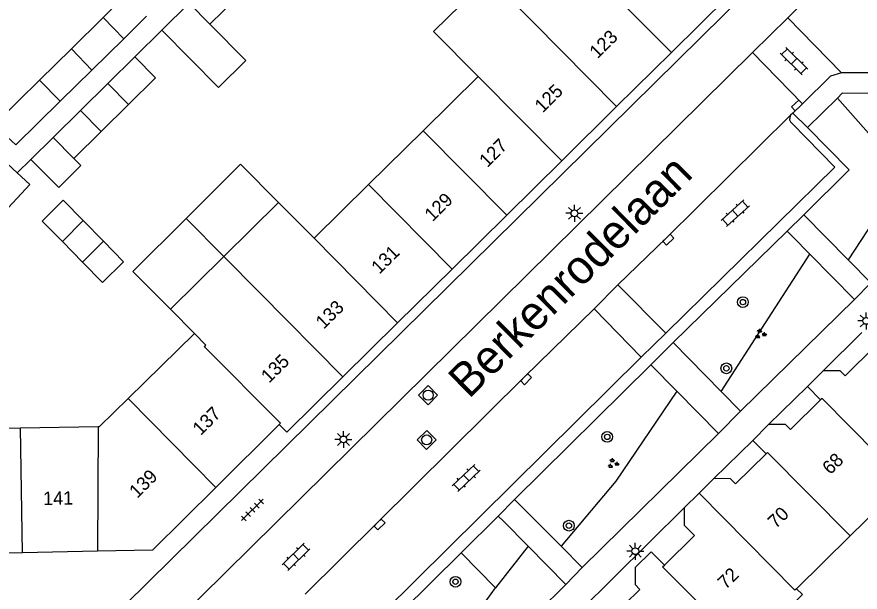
# Model space of a CAD drawing. Extents: x 128000 to 131008, y 398996 to 402500.
# Drawn here: x 129296.8 to 129359.4, y 399419.4 to 399462.1 of the extents above; entities that cross this region are included whole.
import ezdxf

# ---------------------------------------------------------------- set-up
doc = ezdxf.new("R2010")
doc.units = 0
for name, color, linetype in [('gg-afsc-erfafscheiding', 7, 'Continuous'), ('gg-anno-huisnummerreeks BGT', 7, 'Continuous'), ('gg-anno-openbare ruimte label', 7, 'Continuous'), ('gg-bbg-gedigitaliseerde bebouwing', 7, 'Continuous'), ('gg-bbg-gedigitaliseerde bijgebouw', 7, 'Continuous'), ('gg-bbg-hoofdgebouw', 7, 'Continuous'), ('gg-bbg-luifel en loopbrug', 7, 'Continuous'), ('gg-bbg-tussenscheiding', 7, 'Continuous'), ('gg-knt-verharding', 7, 'Continuous'), ('gg-knt-verharding nz', 7, 'Continuous'), ('gt-grn-groengrens', 7, 'Continuous'), ('gt-grn-weggrens', 7, 'Continuous'), ('gt-symb-boom', 7, 'Continuous'), ('gt-symb-groenvak', 7, 'Continuous'), ('gt-symb-klinker verharding', 7, 'Continuous'), ('gt-symb-kolk', 7, 'Continuous'), ('gt-symb-lichtmast', 7, 'Continuous'), ('gt-symb-rioolschacht', 7, 'Continuous'), ('gt-symb-tegel verharding', 7, 'Continuous')]:
    doc.layers.add(name, color=color, linetype=linetype)

# ---------------------------------------------------------------- blocks, each defined once
blk = doc.blocks.new('gt0-KL1')
at = {"layer": 'gt-symb-klinker verharding'}
for p, q in [((-1.15, 0.3), (1.15, 0.3)), ((-1, -0.3), (-1, 0.3)), ((-0.5, 0.3), (-0.5, 0.45)), ((0, -0.3), (0, 0.3)), ((0.5, 0.3), (0.5, 0.45)), ((1, -0.3), (1, 0.3)), ((-1.15, -0.3), (1.15, -0.3)), ((-0.5, -0.45), (-0.5, -0.3)), ((0.5, -0.45), (0.5, -0.3))]:
    blk.add_line(p, q, dxfattribs=at)
blk = doc.blocks.new('gt0-KOLK')
at = {"layer": 'gt-symb-kolk'}
blk.add_lwpolyline([(0, 0), (0.375, 0), (0.375, 0.4), (-0.375, 0.4), (-0.375, 0), (0, 0)], dxfattribs=at)
blk = doc.blocks.new('gt0-GRVAK')
at = {"layer": 'gt-symb-groenvak'}
for p, q in [((-0.11, 0.189), (-0.228, 0.24)), ((-0.182, 0.153), (0.088, 0.153)), ((-0.091, 0.211), (-0.156, 0.322)), ((-0.047, 0.214), (-0.047, 0.393)), ((-0.004, 0.211), (0.061, 0.322)), ((0.015, 0.189), (0.133, 0.24)), ((0.262, -0.052), (0.197, 0.059)), ((0.305, -0.049), (0.305, 0.13)), ((0.349, -0.052), (0.414, 0.059)), ((-0.245, -0.228), (-0.363, -0.177)), ((-0.318, -0.264), (-0.047, -0.264)), ((-0.226, -0.206), (-0.291, -0.095)), ((-0.183, -0.203), (-0.183, -0.024)), ((-0.139, -0.206), (-0.074, -0.095)), ((-0.12, -0.228), (-0.002, -0.177)), ((0.243, -0.074), (0.125, -0.023)), ((0.17, -0.11), (0.441, -0.11)), ((0.368, -0.074), (0.486, -0.023))]:
    blk.add_line(p, q, dxfattribs=at)
blk = doc.blocks.new('gt0-BOOM')
at = {"layer": 'gt-symb-boom'}
for radius in [0.4, 0.2]:
    blk.add_circle((0, 0), radius, dxfattribs=at)
blk = doc.blocks.new('gt0-LMAST')
at = {"layer": 'gt-symb-lichtmast'}
for p, q in [((-0.182, 0.173), (-0.447, 0.438)), ((-0.005, 0.246), (-0.005, 0.621)), ((0.172, 0.173), (0.437, 0.438)), ((-0.255, -0.004), (-0.63, -0.004)), ((-0.182, -0.181), (-0.447, -0.446)), ((-0.005, -0.254), (-0.005, -0.629)), ((0.437, -0.446), (0.172, -0.181)), ((0.245, -0.004), (0.62, -0.004))]:
    blk.add_line(p, q, dxfattribs=at)
blk.add_circle((-0.005, -0.004), 0.25, dxfattribs=at)
blk = doc.blocks.new('gt0-RS')
at = {"layer": 'gt-symb-rioolschacht'}
blk.add_lwpolyline([(-0.5, -0.5), (0.5, -0.5), (0.5, 0.5), (-0.5, 0.5)], close=True, dxfattribs=at)
blk.add_circle((0, 0), 0.375, dxfattribs=at)
blk = doc.blocks.new('gt0-TEG1')
at = {"layer": 'gt-symb-tegel verharding'}
for p, q in [((-1.125, 0), (1.125, 0)), ((-0.9, -0.25), (-0.9, 0.25)), ((-0.45, -0.25), (-0.45, 0.25)), ((0, -0.25), (0, 0.25)), ((0.45, -0.25), (0.45, 0.25)), ((0.9, -0.25), (0.9, 0.25))]:
    blk.add_line(p, q, dxfattribs=at)

msp = doc.modelspace()

# ---------------------------------------------------------------- linework, layer by layer
at = {"layer": 'gg-afsc-erfafscheiding'}
for p, q in [((129305.56, 399459.155), (129307.57, 399461.14)), ((129297.839, 399451.541), (129296.824, 399450.539))]:
    msp.add_line(p, q, dxfattribs=at)
at = {"layer": 'gg-bbg-gedigitaliseerde bebouwing'}
for p, q in [((129326.975, 399453.675), (129331.053, 399457.697)), ((129322.919, 399449.674), (129326.975, 399453.675)), ((129318.87, 399445.68), (129322.919, 399449.674)), ((129312.168, 399444.332), (129316.231, 399448.349)), ((129316.231, 399448.349), (129318.87, 399445.68)), ((129312.168, 399444.332), (129308.196, 399440.404)), ((129308.196, 399440.404), (129309.98, 399438.6)), ((129305.057, 399433.767), (129309.98, 399438.6)), ((129291.47, 399431.49), (129297.053, 399431.587)), ((129297.053, 399431.587), (129302.83, 399431.688)), ((129362.752, 399427.554), (129358.691, 399423.557)), ((129358.691, 399423.557), (129354.71, 399419.64))]:
    msp.add_line(p, q, dxfattribs=at)
for points in [[(129332.128, 399464.797), (129331.847, 399465.081), (129327.753, 399461.034), (129331.053, 399457.697)], [(129302.83, 399431.688), (129302.94, 399431.69), (129305.057, 399433.767)], [(129354.71, 399419.64), (129355.15, 399419.22), (129350.951, 399415.084)]]:
    msp.add_lwpolyline(points, dxfattribs=at)
at = {"layer": 'gg-bbg-gedigitaliseerde bijgebouw'}
for p, q in [((129309.598, 399463.143), (129307.57, 399461.14)), ((129303.2, 399462.08), (129300.842, 399459.757)), ((129304.73, 399460.5), (129303.2, 399462.08)), ((129302.368, 399458.183), (129304.73, 399460.5)), ((129300.842, 399459.757), (129298.48, 399457.43)), ((129300.01, 399455.87), (129302.368, 399458.183)), ((129298.48, 399457.43), (129300.01, 399455.87)), ((129303.55, 399457.17), (129301.53, 399455.18)), ((129305.09, 399455.61), (129303.55, 399457.17)), ((129301.53, 399455.18), (129299.5, 399453.18)), ((129303.058, 399453.603), (129305.09, 399455.61)), ((129301.03, 399451.6), (129303.058, 399453.603)), ((129294.1, 399453.03), (129296.824, 399450.539)), ((129299.5, 399453.18), (129301.03, 399451.6)), ((129301.727, 399446.993), (129303.224, 399445.466)), ((129301.674, 399443.906), (129300.172, 399445.428))]:
    msp.add_line(p, q, dxfattribs=at)
for points in [[(129311.128, 399461.583), (129313.16, 399463.59), (129311.62, 399465.14)], [(129307.57, 399461.14), (129311.778, 399456.875), (129313.803, 399458.881), (129311.128, 399461.583)], [(129296.824, 399450.539), (129297.758, 399449.685), (129296.18, 399447.96)], [(129300.172, 399445.428), (129298.67, 399446.95), (129300.23, 399448.52), (129301.727, 399446.993)], [(129303.224, 399445.466), (129304.72, 399443.94), (129303.16, 399442.4), (129301.674, 399443.906)]]:
    msp.add_lwpolyline(points, dxfattribs=at)
at = {"layer": 'gg-bbg-hoofdgebouw'}
for p, q in [((129345.419, 399459.48), (129341.354, 399455.465)), ((129341.354, 399455.465), (129337.274, 399451.435)), ((129337.274, 399451.435), (129333.184, 399447.395)), ((129333.184, 399447.395), (129329.135, 399443.395)), ((129329.135, 399443.395), (129325.075, 399439.385)), ((129325.075, 399439.385), (129321.02, 399435.379)), ((129356.7, 399435.83), (129355.53, 399434.67)), ((129355.53, 399434.67), (129356.51, 399433.67)), ((129316.29, 399431.83), (129311.575, 399427.17)), ((129352.64, 399431.83), (129351.46, 399430.66)), ((129351.46, 399430.66), (129352.45, 399429.66)), ((129348.58, 399427.82), (129347.476, 399426.732)), ((129347.476, 399426.732), (129346.38, 399425.65)), ((129297.208, 399422.316), (129291.637, 399422.204)), ((129302.778, 399422.428), (129297.208, 399422.316))]:
    msp.add_line(p, q, dxfattribs=at)
for points in [[(129348.84, 399464.5), (129349.65, 399463.66), (129345.419, 399459.48)], [(129360.56, 399437.67), (129358.32, 399435.46), (129357.95, 399435.83), (129356.7, 399435.83)], [(129321.02, 399435.379), (129316.85, 399431.26), (129316.29, 399431.83)], [(129356.51, 399433.67), (129354.26, 399431.46), (129353.9, 399431.83), (129352.64, 399431.83)], [(129352.45, 399429.66), (129350.19, 399427.44), (129349.82, 399427.81), (129348.58, 399427.82)], [(129311.575, 399427.17), (129306.86, 399422.51), (129302.778, 399422.428)], [(129346.38, 399425.65), (129346.36, 399424.37), (129347.14, 399423.58), (129344.9, 399421.38)], [(129344.9, 399421.38), (129343.92, 399422.37), (129342.74, 399421.21), (129342.72, 399419.95), (129343.08, 399419.58), (129340.84, 399417.39)]]:
    msp.add_lwpolyline(points, dxfattribs=at)
at = {"layer": 'gg-bbg-luifel en loopbrug'}
for p, q in [((129304.9, 399463.755), (129303.2, 399462.08)), ((129304.73, 399460.5), (129306.435, 399462.185)), ((129303.55, 399457.17), (129305.56, 399459.155)), ((129298.48, 399457.43), (129295.085, 399454.111)), ((129299.5, 399453.18), (129297.839, 399451.541)), ((129309.36, 399447.152), (129312.168, 399444.332))]:
    msp.add_line(p, q, dxfattribs=at)
for points in [[(129305.09, 399455.61), (129307.098, 399457.61), (129305.56, 399459.155)], [(129295.085, 399454.111), (129296.71, 399452.614), (129300.01, 399455.87)], [(129301.03, 399451.6), (129301.543, 399451.084), (129299.912, 399449.46), (129297.839, 399451.541)], [(129316.231, 399448.349), (129313.409, 399451.184), (129309.36, 399447.152)], [(129309.36, 399447.152), (129305.401, 399443.211), (129308.196, 399440.404)]]:
    msp.add_lwpolyline(points, dxfattribs=at)
at = {"layer": 'gg-bbg-tussenscheiding'}
for p, q in [((129345.419, 399459.48), (129339.204, 399465.736)), ((129335.151, 399461.739), (129332.128, 399464.797)), ((129309.598, 399463.143), (129311.128, 399461.583)), ((129341.354, 399455.465), (129335.151, 399461.739)), ((129302.368, 399458.183), (129300.842, 399459.757)), ((129337.274, 399451.435), (129331.053, 399457.697)), ((129301.53, 399455.18), (129303.058, 399453.603)), ((129333.184, 399447.395), (129326.975, 399453.675)), ((129329.135, 399443.395), (129322.919, 399449.674)), ((129300.172, 399445.428), (129301.727, 399446.993)), ((129301.674, 399443.906), (129303.224, 399445.466)), ((129325.075, 399439.385), (129318.87, 399445.68)), ((129314.802, 399441.668), (129312.168, 399444.332)), ((129321.02, 399435.379), (129314.802, 399441.668)), ((129311.575, 399427.17), (129305.057, 399433.767)), ((129297.208, 399422.316), (129297.053, 399431.587)), ((129302.83, 399431.688), (129302.778, 399422.428))]:
    msp.add_line(p, q, dxfattribs=at)
for points in [[(129316.29, 399431.83), (129316.39, 399431.928), (129310.713, 399437.635), (129310.82, 399437.74), (129309.98, 399438.6)], [(129362.752, 399427.554), (129356.617, 399433.775), (129356.51, 399433.67)], [(129358.691, 399423.557), (129352.557, 399429.765), (129352.45, 399429.66)], [(129354.71, 399419.64), (129354.603, 399419.535), (129347.476, 399426.732)], [(129350.951, 399415.084), (129344.771, 399421.254), (129344.9, 399421.38)]]:
    msp.add_lwpolyline(points, dxfattribs=at)
at = {"layer": 'gg-knt-verharding'}
for p, q in [((129354.073, 399462.068), (129351.448, 399459.478)), ((129354.073, 399462.068), (129358.063, 399457.974)), ((129355.168, 399455.669), (129351.448, 399459.478)), ((129365.583, 399457.949), (129358.063, 399457.974)), ((129357.749, 399456.095), (129355.541, 399453.904)), ((129355.168, 399455.669), (129354.443, 399454.982)), ((129354.443, 399454.982), (129354.278, 399454.819)), ((129355.541, 399453.904), (129354.443, 399454.982)), ((129355.263, 399447.424), (129358.543, 399444.083)), ((129354.033, 399446.206), (129345.546, 399437.929)), ((129354.425, 399445.808), (129354.033, 399446.206)), ((129355.716, 399444.494), (129354.425, 399445.808)), ((129359.019, 399441.134), (129355.716, 399444.494)), ((129358.543, 399444.083), (129360.235, 399442.359)), ((129341.439, 399442.224), (129339.683, 399440.44)), ((129345.004, 399438.638), (129341.439, 399442.224)), ((129350.562, 399432.827), (129359.019, 399441.134)), ((129339.683, 399440.44), (129343.179, 399436.838)), ((129356.7, 399435.83), (129359.58, 399438.67)), ((129345.546, 399437.929), (129349.128, 399434.286)), ((129343.179, 399436.838), (129321.753, 399415.667)), ((129343.905, 399436.264), (129333.769, 399426.27)), ((129345.829, 399434.309), (129343.905, 399436.264)), ((129352.64, 399431.83), (129355.53, 399434.67)), ((129348.927, 399431.164), (129345.829, 399434.309)), ((129349.128, 399434.286), (129350.562, 399432.827)), ((129338.793, 399421.214), (129348.927, 399431.164)), ((129348.58, 399427.82), (129351.46, 399430.66)), ((129333.769, 399426.27), (129337.22, 399422.798)), ((129327.34, 399406.86), (129346.38, 399425.65)), ((129332.55, 399425.04), (129329.79, 399422.312)), ((129332.935, 399424.652), (129332.55, 399425.04)), ((129334.779, 399422.791), (129332.935, 399424.652)), ((129337.581, 399419.963), (129334.779, 399422.791)), ((129337.22, 399422.798), (129338.793, 399421.214)), ((129329.79, 399422.312), (129322.339, 399414.946)), ((129327.39, 399409.891), (129337.581, 399419.963))]:
    msp.add_line(p, q, dxfattribs=at)
for points in [[(129361.729, 399469.107), (129361.16, 399469.06), (129354.073, 399462.068)], [(129290.279, 399417.821), (129291.47, 399416.73), (129303.14, 399416.76), (129354.44, 399467.35)], [(129351.448, 399459.478), (129302.98, 399411.66), (129301.974, 399410.791)], [(129365.609, 399456.437), (129358.111, 399456.454), (129357.749, 399456.095)], [(129354.383, 399454.201), (129357.56, 399450.97), (129345.004, 399438.638)], [(129355.541, 399453.904), (129358.635, 399450.771), (129355.263, 399447.424)]]:
    msp.add_lwpolyline(points, dxfattribs=at)
msp.add_arc((129354.641, 399454.563), 0.444, 144.78077, 234.50451, dxfattribs=at)
at = {"layer": 'gg-knt-verharding nz'}
for points in [[(129341.439, 399442.224), (129345.048, 399445.716), (129354.278, 399454.819)], [(129318.209, 399419.232), (129323.597, 399424.55), (129334.489, 399435.347), (129339.683, 399440.44)]]:
    msp.add_lwpolyline(points, dxfattribs=at)
at = {"layer": 'gt-grn-groengrens'}
for p, q in [((129349.128, 399434.286), (129355.716, 399444.494)), ((129334.779, 399422.791), (129332.341, 399419.708)), ((129332.341, 399419.708), (129329.79, 399422.312)), ((129326.146, 399411.136), (129332.341, 399419.708))]:
    msp.add_line(p, q, dxfattribs=at)
for points in [[(129357.749, 399456.095), (129362.743, 399450.456), (129358.543, 399444.083)], [(129345.829, 399434.309), (129341.304, 399427.637), (129337.22, 399422.798)]]:
    msp.add_lwpolyline(points, dxfattribs=at)
at = {"layer": 'gt-grn-weggrens'}
for p, q in [((129354.033, 399446.206), (129355.263, 399447.424)), ((129359.019, 399441.134), (129360.235, 399442.359)), ((129345.004, 399438.638), (129343.179, 399436.838)), ((129343.905, 399436.264), (129345.546, 399437.929)), ((129348.927, 399431.164), (129350.562, 399432.827)), ((129332.55, 399425.04), (129333.769, 399426.27)), ((129337.581, 399419.963), (129338.793, 399421.214))]:
    msp.add_line(p, q, dxfattribs=at)
msp.add_lwpolyline([(129358.063, 399457.974), (129357.244, 399457.722), (129355.168, 399455.669)], dxfattribs=at)

# ---------------------------------------------------------------- block references
at = {"layer": 'gt-symb-boom'}
for p in [(129350.732, 399440.936), (129349.504, 399436.015), (129340.65, 399430.922), (129337.805, 399424.324), (129329.38, 399420.155)]:
    msp.add_blockref('gt0-BOOM', p, dxfattribs=at)
at = {"layer": 'gt-symb-groenvak'}
for p in [(129352.027, 399438.565), (129341.081, 399428.944)]:
    msp.add_blockref('gt0-GRVAK', p, dxfattribs=at)
at = {"layer": 'gt-symb-klinker verharding'}
for p, rotation in [((129354.531, 399458.838), -45.000000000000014), ((129350.162, 399447.548), 42.20433768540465), ((129330.183, 399427.864), 43.74318168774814), ((129317.535, 399422.004), 44.594803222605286)]:
    msp.add_blockref('gt0-KL1', p, dxfattribs=dict(at, rotation=rotation))
at = {"layer": 'gt-symb-kolk'}
for p, rotation in [((129354.886, 399455.402), 43.379618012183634), ((129345.048, 399445.716), -135.9723951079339), ((129334.489, 399435.347), -135.24312065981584), ((129323.597, 399424.55), -135.40519677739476)]:
    msp.add_blockref('gt0-KOLK', p, dxfattribs=dict(at, rotation=rotation))
at = {"layer": 'gt-symb-lichtmast'}
for p in [(129338.22, 399447.537), (129359.901, 399439.539), (129321.058, 399430.736), (129342.745, 399422.424)]:
    msp.add_blockref('gt0-LMAST', p, dxfattribs=at)
at = {"layer": 'gt-symb-rioolschacht', "rotation": 44.594803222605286}
for p in [(129327.345, 399434.02), (129327.238, 399430.696)]:
    msp.add_blockref('gt0-RS', p, dxfattribs=at)
at = {"layer": 'gt-symb-tegel verharding', "rotation": 44.594803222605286}
msp.add_blockref('gt0-TEG1', (129314.295, 399425.493), dxfattribs=at)

# ---------------------------------------------------------------- texts
at = {"layer": 'gg-anno-huisnummerreeks BGT'}
for s, rotation, p in [('123', 44.7, (129339.929, 399458.973)), ('125', 44.7, (129335.856, 399454.95)), ('127', 44.7, (129331.742, 399450.888)), ('129', 44.7, (129327.675, 399446.87)), ('131', 44.7, (129323.723, 399442.966)), ('133', 44.7, (129319.589, 399438.883)), ('135', 44.7, (129315.529, 399434.871)), ('137', 44.7, (129310.445, 399430.972)), ('68', 44.5, (129357.225, 399428.062)), ('139', 44.7, (129305.733, 399426.314)), ('141', 1.1, (129298.754, 399425.849)), ('70', 44.5, (129353.173, 399424.06)), ('72', 44.5, (129349.452, 399419.542))]:
    msp.add_text(s, height=1, rotation=rotation, dxfattribs=at).set_placement(p)
at = {"layer": 'gg-anno-openbare ruimte label'}
msp.add_text('Berkenrodelaan', height=2.5, rotation=44.8, dxfattribs=at).set_placement((129330.381, 399433.69))

doc.saveas('drawing.dxf')
